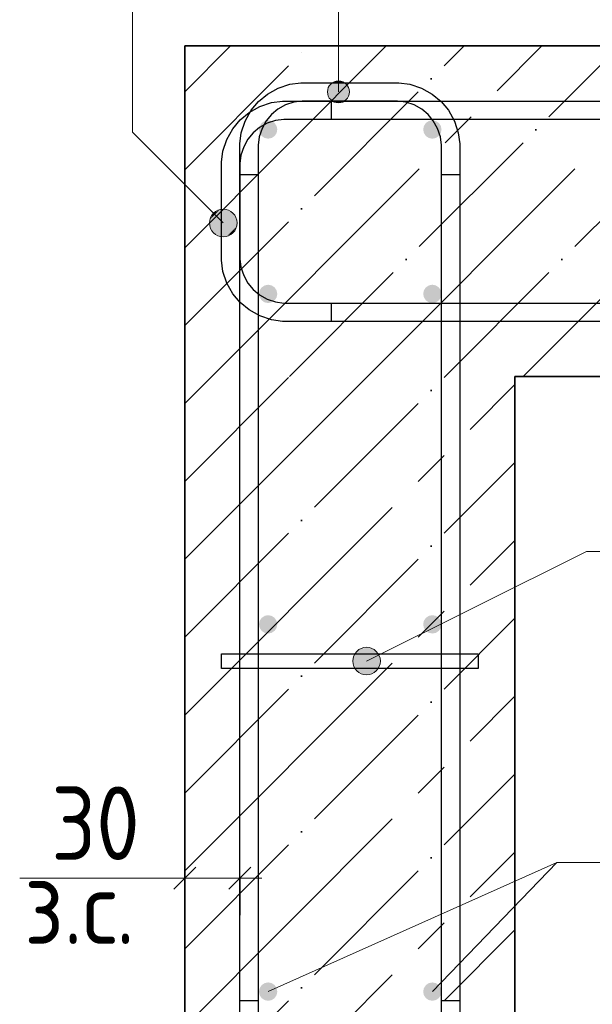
# Model space of a CAD drawing. Header units: millimetres. Extents: x -49773 to 2322955, y -3321 to 58485.
# Tile 266 of 580: x 1095385 to 1096946, y 6714 to 9395. Entities that reach past the tile are written whole.
import ezdxf

# ---------------------------------------------------------------- set-up
doc = ezdxf.new("R2010")
doc.units = ezdxf.units.MM
doc.linetypes.add('______11', pattern=[500, 400, -50, 0, -50])
doc.linetypes.add('______5', pattern=[1100, 800, -100, 100, -100])
for name, color, linetype, lineweight in [('Standard', 7, 'Continuous', 25), ('Арм.стержн. Арматура края', 96, 'Continuous', 35), ('Арм.стержн. вертикальными 1', 22, 'Continuous', 35), ('Арм.стержн.горизонт. 1', 180, 'Continuous', 35), ('Размерная линия_ общее_1', 7, 'Continuous', 13)]:
    doc.layers.add(name, color=color, linetype=linetype, lineweight=lineweight)
doc.layers.add('Арм.стержн.Стяжки', color=7, linetype='Continuous', lineweight=35, true_color=0x501e0f)
doc.layers.add('Осевая линия_ общее', color=7, linetype='______5', lineweight=13, true_color=0xa0a0a0)
doc.styles.add('ISOCPEUR', font='txt')

msp = doc.modelspace()

# ---------------------------------------------------------------- hatches: boundary and pattern name
at = {"layer": 'Standard', "linetype": 'Continuous', "lineweight": 13, "transparency": 33554687}
for points in [[(1095913.5, 8814.9), (1095949.6, 8877.4), (1095904, 8831.8)], [(1095904, 8831.8), (1095949.6, 8877.4), (1095930.5, 8877.4)], [(1095904, 8831.8), (1095930.5, 8877.4), (1095904, 8850.9)], [(1095904, 8850.9), (1095930.5, 8877.4), (1095913.5, 8867.9)], [(1095913.5, 8814.9), (1095966.5, 8867.9), (1095949.6, 8877.4)], [(1095930.5, 8805.3), (1095966.5, 8867.9), (1095913.5, 8814.9)], [(1095930.5, 8805.3), (1095976.1, 8850.9), (1095966.5, 8867.9)], [(1095949.6, 8805.3), (1095976.1, 8850.9), (1095930.5, 8805.3)], [(1095949.6, 8805.3), (1095976.1, 8831.8), (1095976.1, 8850.9)], [(1095976.1, 8831.8), (1095949.6, 8805.3), (1095966.5, 8814.9)]]:
    msp.add_hatch(color=7, dxfattribs=at).paths.add_polyline_path(points)
at = {"layer": 'Арм.стержн. Арматура края', "linetype": 'Continuous', "lineweight": 13, "transparency": 33554687}
for points in [[(1096269, 9224.3), (1096239, 9224.3), (1096228.2, 9213.5)], [(1096269, 9224.3), (1096228.2, 9213.5), (1096279.8, 9213.5)], [(1096239, 9224.3), (1096269, 9224.3), (1096254, 9228.5)], [(1096279.8, 9213.5), (1096228.2, 9213.5), (1096224, 9198.5)], [(1096279.8, 9213.5), (1096224, 9198.5), (1096284, 9198.5)], [(1096284, 9198.5), (1096224, 9198.5), (1096228.2, 9183.5)], [(1096284, 9198.5), (1096228.2, 9183.5), (1096279.8, 9183.5)], [(1096279.8, 9183.5), (1096228.2, 9183.5), (1096239, 9172.7)], [(1096279.8, 9183.5), (1096239, 9172.7), (1096269, 9172.7)], [(1096269, 9172.7), (1096239, 9172.7), (1096254, 9168.5)]]:
    msp.add_hatch(color=7, dxfattribs=at).paths.add_polyline_path(points)
at = {"layer": 'Арм.стержн. вертикальными 1', "linetype": 'Continuous', "lineweight": 50, "transparency": 33554687}
for points in [[(1096087.3, 9096), (1096085.4, 9105.5), (1096080, 9113.7), (1096071.9, 9119.1), (1096062.3, 9121), (1096052.8, 9119.1), (1096044.7, 9113.7), (1096039.2, 9105.5), (1096037.3, 9096), (1096039.2, 9086.4), (1096044.7, 9078.3), (1096052.8, 9072.9), (1096062.3, 9071), (1096071.9, 9072.9), (1096080, 9078.3), (1096085.4, 9086.4)], [(1096535, 9096), (1096533.1, 9105.5), (1096527.7, 9113.7), (1096519.5, 9119.1), (1096510, 9121), (1096500.4, 9119.1), (1096492.3, 9113.7), (1096486.9, 9105.5), (1096485, 9096), (1096486.9, 9086.4), (1096492.3, 9078.3), (1096500.4, 9072.9), (1096510, 9071), (1096519.5, 9072.9), (1096527.7, 9078.3), (1096533.1, 9086.4)], [(1096087.3, 8648.3), (1096085.4, 8657.9), (1096080, 8666), (1096071.9, 8671.4), (1096062.3, 8673.3), (1096052.8, 8671.4), (1096044.7, 8666), (1096039.2, 8657.9), (1096037.3, 8648.3), (1096039.2, 8638.8), (1096044.7, 8630.7), (1096052.8, 8625.2), (1096062.3, 8623.3), (1096071.9, 8625.2), (1096080, 8630.7), (1096085.4, 8638.8)], [(1096535, 8648.3), (1096533.1, 8657.9), (1096527.7, 8666), (1096519.5, 8671.4), (1096510, 8673.3), (1096500.4, 8671.4), (1096492.3, 8666), (1096486.9, 8657.9), (1096485, 8648.3), (1096486.9, 8638.8), (1096492.3, 8630.7), (1096500.4, 8625.2), (1096510, 8623.3), (1096519.5, 8625.2), (1096527.7, 8630.7), (1096533.1, 8638.8)], [(1096087.3, 7748.5), (1096085.4, 7758), (1096080, 7766.1), (1096071.9, 7771.6), (1096062.3, 7773.5), (1096052.8, 7771.6), (1096044.7, 7766.1), (1096039.2, 7758), (1096037.3, 7748.5), (1096039.2, 7738.9), (1096044.7, 7730.8), (1096052.8, 7725.4), (1096062.3, 7723.5), (1096071.9, 7725.4), (1096080, 7730.8), (1096085.4, 7738.9)], [(1096535, 7748.5), (1096533.1, 7758), (1096527.7, 7766.1), (1096519.5, 7771.6), (1096510, 7773.5), (1096500.4, 7771.6), (1096492.3, 7766.1), (1096486.9, 7758), (1096485, 7748.5), (1096486.9, 7738.9), (1096492.3, 7730.8), (1096500.4, 7725.4), (1096510, 7723.5), (1096519.5, 7725.4), (1096527.7, 7730.8), (1096533.1, 7738.9)], [(1096087.3, 6748.5), (1096085.4, 6758), (1096080, 6766.1), (1096071.9, 6771.6), (1096062.3, 6773.5), (1096052.8, 6771.6), (1096044.7, 6766.1), (1096039.2, 6758), (1096037.3, 6748.5), (1096039.2, 6738.9), (1096044.7, 6730.8), (1096052.8, 6725.4), (1096062.3, 6723.5), (1096071.9, 6725.4), (1096080, 6730.8), (1096085.4, 6738.9)], [(1096535, 6748.5), (1096533.1, 6758), (1096527.7, 6766.1), (1096519.5, 6771.6), (1096510, 6773.5), (1096500.4, 6771.6), (1096492.3, 6766.1), (1096486.9, 6758), (1096485, 6748.5), (1096486.9, 6738.9), (1096492.3, 6730.8), (1096500.4, 6725.4), (1096510, 6723.5), (1096519.5, 6725.4), (1096527.7, 6730.8), (1096533.1, 6738.9)]]:
    msp.add_hatch(color=4, dxfattribs=at).paths.add_polyline_path(points)
at = {"layer": 'Арм.стержн.Стяжки', "linetype": 'Continuous', "lineweight": 13, "transparency": 33554687}
for points in [[(1096328.3, 7611.3), (1096299.5, 7669), (1096293.5, 7650.9)], [(1096347.4, 7614.9), (1096314, 7682), (1096299.5, 7669)], [(1096347.4, 7614.9), (1096299.5, 7669), (1096328.3, 7611.3)], [(1096361.9, 7628), (1096333.1, 7685.7), (1096314, 7682)], [(1096361.9, 7628), (1096314, 7682), (1096347.4, 7614.9)], [(1096367.9, 7646.1), (1096351.2, 7679.6), (1096333.1, 7685.7)], [(1096367.9, 7646.1), (1096333.1, 7685.7), (1096361.9, 7628)], [(1096351.2, 7679.6), (1096367.9, 7646.1), (1096364.2, 7665.2)], [(1096328.3, 7611.3), (1096293.5, 7650.9), (1096310.2, 7617.3)], [(1096310.2, 7617.3), (1096293.5, 7650.9), (1096297.1, 7631.8)]]:
    msp.add_hatch(color=7, dxfattribs=at).paths.add_polyline_path(points)

# ---------------------------------------------------------------- linework, layer by layer
at = {"layer": 'Standard', "color": 253, "linetype": '______11', "lineweight": 35, "true_color": 0xababab, "transparency": 33554687}
for p, q in [((1095835, 8986.3), (1096172.1, 9323.5)), ((1095835, 8562), (1096596.4, 9323.5)), ((1096120.7, 8423.5), (1097020.7, 9323.5)), ((1096544.9, 8423.5), (1097444.9, 9323.5)), ((1095835, 7713.5), (1096544.9, 8423.5)), ((1095835, 8137.8), (1096120.7, 8423.5)), ((1095835, 7289.2), (1096735, 8189.2)), ((1095835, 6865), (1096735, 7765)), ((1095835, 6440.7), (1096735, 7340.7)), ((1095835, 6016.4), (1096735, 6916.5))]:
    msp.add_line(p, q, dxfattribs=at)
at = {"layer": 'Standard', "color": 253, "linetype": '______5', "lineweight": 35, "true_color": 0xababab, "transparency": 33554687}
for p, q in [((1095835, 9198.4), (1095960, 9323.5)), ((1095835, 8774.2), (1096384.3, 9323.5)), ((1095908.5, 8423.5), (1096808.5, 9323.5)), ((1096332.8, 8423.5), (1097232.8, 9323.5)), ((1096757.1, 8423.5), (1097657.1, 9323.5)), ((1095835, 7925.6), (1096332.8, 8423.5)), ((1095835, 8349.9), (1095908.5, 8423.5)), ((1095835, 7501.4), (1096735, 8401.4)), ((1095835, 7077.1), (1096735, 7977.1)), ((1095835, 6652.8), (1096735, 7552.8)), ((1095835, 6228.6), (1096735, 7128.6))]:
    msp.add_line(p, q, dxfattribs=at)
at = {"layer": 'Standard', "color": 7, "linetype": 'Continuous', "lineweight": 35, "transparency": 33554687}
for p, q in [((1095835, 9323.5), (1095835, 8423.5)), ((1099535.2, 9323.5), (1095835, 9323.5)), ((1095835, 8423.5), (1095835, 5267.8)), ((1096735, 8423.5), (1099535.2, 8423.5)), ((1096735, 5267.8), (1096735, 8423.5))]:
    msp.add_line(p, q, dxfattribs=at)
at = {"layer": 'Standard', "color": 7, "linetype": 'Continuous', "lineweight": 13, "transparency": 33554687}
for p, q in [((1095913.5, 8867.9), (1095913.5, 8867.9)), ((1095966.5, 8867.9), (1095966.5, 8867.9)), ((1095913.5, 8814.9), (1095913.5, 8814.9)), ((1095966.5, 8814.9), (1095966.5, 8814.9)), ((1095835, 7057), (1095385, 7057))]:
    msp.add_line(p, q, dxfattribs=at)
msp.add_lwpolyline([(1095940, 8841.4), (1095692.5, 9088.9), (1095692.5, 10027), (1096254, 10027)], dxfattribs=at)
msp.add_circle((1095940, 8841.4), 37.5, dxfattribs=at)
at = {"layer": 'Арм.стержн. Арматура края', "color": 7, "linetype": 'Continuous', "lineweight": 13, "transparency": 33554687}
for p, q in [((1096254, 10027), (1096254, 9198.5)), ((1096254, 9228.5), (1096254, 9228.5)), ((1096224, 9198.5), (1096224, 9198.5)), ((1096284, 9198.5), (1096284, 9198.5)), ((1096254, 9168.5), (1096254, 9168.5))]:
    msp.add_line(p, q, dxfattribs=at)
at = {"layer": 'Арм.стержн. Арматура края', "color": 4, "linetype": 'Continuous', "lineweight": 25, "transparency": 33554687}
for points in [[(1095985, 6723.5), (1095985, 9056.7), (1095989.2, 9087.2), (1095999.7, 9119), (1096016.1, 9148.2), (1096036.2, 9172.3), (1096060.2, 9192.4), (1096089.5, 9208.8), (1096121.2, 9219.2), (1096151.7, 9223.5), (1096418.3, 9223.5), (1096448.8, 9219.2), (1096480.5, 9208.8), (1096509.7, 9192.4), (1096533.8, 9172.3), (1096553.9, 9148.2), (1096570.3, 9119), (1096580.7, 9087.2), (1096585, 9056.7), (1096585, 6723.5), (1096535, 6723.5), (1096535, 9053.3), (1096531.8, 9075.9), (1096524.3, 9098.8), (1096512.5, 9119.7), (1096498.3, 9136.8), (1096481.2, 9151), (1096460.3, 9162.8), (1096437.4, 9170.3), (1096414.8, 9173.5), (1096155.2, 9173.5), (1096132.6, 9170.3), (1096109.7, 9162.8), (1096088.7, 9151), (1096071.7, 9136.8), (1096057.4, 9119.7), (1096045.7, 9098.8), (1096038.1, 9075.9), (1096035, 9053.3), (1096035, 6723.5), (1095985, 6723.5)], [(1095985, 6723.5), (1095985, 9056.7), (1095989.2, 9087.2), (1095999.7, 9119), (1096016.1, 9148.2), (1096036.2, 9172.3), (1096060.2, 9192.4), (1096089.5, 9208.8), (1096121.2, 9219.2), (1096151.7, 9223.5), (1096418.3, 9223.5), (1096448.8, 9219.2), (1096480.5, 9208.8), (1096509.7, 9192.4), (1096533.8, 9172.3), (1096553.9, 9148.2), (1096570.3, 9119), (1096580.7, 9087.2), (1096585, 9056.7), (1096585, 6723.5), (1096535, 6723.5), (1096535, 9053.3), (1096531.8, 9075.9), (1096524.3, 9098.8), (1096512.5, 9119.7), (1096498.3, 9136.8), (1096481.2, 9151), (1096460.3, 9162.8), (1096437.4, 9170.3), (1096414.8, 9173.5), (1096155.2, 9173.5), (1096132.6, 9170.3), (1096109.7, 9162.8), (1096088.7, 9151), (1096071.7, 9136.8), (1096057.4, 9119.7), (1096045.7, 9098.8), (1096038.1, 9075.9), (1096035, 9053.3), (1096035, 6723.5), (1095985, 6723.5)], [(1095985, 6723.5), (1095985, 9056.7), (1095989.2, 9087.2), (1095999.7, 9119), (1096016.1, 9148.2), (1096036.2, 9172.3), (1096060.2, 9192.4), (1096089.5, 9208.8), (1096121.2, 9219.2), (1096151.7, 9223.5), (1096418.3, 9223.5), (1096448.8, 9219.2), (1096480.5, 9208.8), (1096509.7, 9192.4), (1096533.8, 9172.3), (1096553.9, 9148.2), (1096570.3, 9119), (1096580.7, 9087.2), (1096585, 9056.7), (1096585, 6723.5), (1096535, 6723.5), (1096535, 9053.3), (1096531.8, 9075.9), (1096524.3, 9098.8), (1096512.5, 9119.7), (1096498.3, 9136.8), (1096481.2, 9151), (1096460.3, 9162.8), (1096437.4, 9170.3), (1096414.8, 9173.5), (1096155.2, 9173.5), (1096132.6, 9170.3), (1096109.7, 9162.8), (1096088.7, 9151), (1096071.7, 9136.8), (1096057.4, 9119.7), (1096045.7, 9098.8), (1096038.1, 9075.9), (1096035, 9053.3), (1096035, 6723.5), (1095985, 6723.5)], [(1095985, 6723.5), (1095985, 9056.7), (1095989.2, 9087.2), (1095999.7, 9119), (1096016.1, 9148.2), (1096036.2, 9172.3), (1096060.2, 9192.4), (1096089.5, 9208.8), (1096121.2, 9219.2), (1096151.7, 9223.5), (1096418.3, 9223.5), (1096448.8, 9219.2), (1096480.5, 9208.8), (1096509.7, 9192.4), (1096533.8, 9172.3), (1096553.9, 9148.2), (1096570.3, 9119), (1096580.7, 9087.2), (1096585, 9056.7), (1096585, 6723.5), (1096535, 6723.5), (1096535, 9053.3), (1096531.8, 9075.9), (1096524.3, 9098.8), (1096512.5, 9119.7), (1096498.3, 9136.8), (1096481.2, 9151), (1096460.3, 9162.8), (1096437.4, 9170.3), (1096414.8, 9173.5), (1096155.2, 9173.5), (1096132.6, 9170.3), (1096109.7, 9162.8), (1096088.7, 9151), (1096071.7, 9136.8), (1096057.4, 9119.7), (1096045.7, 9098.8), (1096038.1, 9075.9), (1096035, 9053.3), (1096035, 6723.5), (1095985, 6723.5)], [(1095985, 6723.5), (1095985, 9056.7), (1095989.2, 9087.2), (1095999.7, 9119), (1096016.1, 9148.2), (1096036.2, 9172.3), (1096060.2, 9192.4), (1096089.5, 9208.8), (1096121.2, 9219.2), (1096151.7, 9223.5), (1096418.3, 9223.5), (1096448.8, 9219.2), (1096480.5, 9208.8), (1096509.7, 9192.4), (1096533.8, 9172.3), (1096553.9, 9148.2), (1096570.3, 9119), (1096580.7, 9087.2), (1096585, 9056.7), (1096585, 6723.5), (1096535, 6723.5), (1096535, 9053.3), (1096531.8, 9075.9), (1096524.3, 9098.8), (1096512.5, 9119.7), (1096498.3, 9136.8), (1096481.2, 9151), (1096460.3, 9162.8), (1096437.4, 9170.3), (1096414.8, 9173.5), (1096155.2, 9173.5), (1096132.6, 9170.3), (1096109.7, 9162.8), (1096088.7, 9151), (1096071.7, 9136.8), (1096057.4, 9119.7), (1096045.7, 9098.8), (1096038.1, 9075.9), (1096035, 9053.3), (1096035, 6723.5), (1095985, 6723.5)], [(1095985, 6723.5), (1095985, 9056.7), (1095989.2, 9087.2), (1095999.7, 9119), (1096016.1, 9148.2), (1096036.2, 9172.3), (1096060.2, 9192.4), (1096089.5, 9208.8), (1096121.2, 9219.2), (1096151.7, 9223.5), (1096418.3, 9223.5), (1096448.8, 9219.2), (1096480.5, 9208.8), (1096509.7, 9192.4), (1096533.8, 9172.3), (1096553.9, 9148.2), (1096570.3, 9119), (1096580.7, 9087.2), (1096585, 9056.7), (1096585, 6723.5), (1096535, 6723.5), (1096535, 9053.3), (1096531.8, 9075.9), (1096524.3, 9098.8), (1096512.5, 9119.7), (1096498.3, 9136.8), (1096481.2, 9151), (1096460.3, 9162.8), (1096437.4, 9170.3), (1096414.8, 9173.5), (1096155.2, 9173.5), (1096132.6, 9170.3), (1096109.7, 9162.8), (1096088.7, 9151), (1096071.7, 9136.8), (1096057.4, 9119.7), (1096045.7, 9098.8), (1096038.1, 9075.9), (1096035, 9053.3), (1096035, 6723.5), (1095985, 6723.5)], [(1095985, 6723.5), (1095985, 9056.7), (1095989.2, 9087.2), (1095999.7, 9119), (1096016.1, 9148.2), (1096036.2, 9172.3), (1096060.2, 9192.4), (1096089.5, 9208.8), (1096121.2, 9219.2), (1096151.7, 9223.5), (1096418.3, 9223.5), (1096448.8, 9219.2), (1096480.5, 9208.8), (1096509.7, 9192.4), (1096533.8, 9172.3), (1096553.9, 9148.2), (1096570.3, 9119), (1096580.7, 9087.2), (1096585, 9056.7), (1096585, 6723.5), (1096535, 6723.5), (1096535, 9053.3), (1096531.8, 9075.9), (1096524.3, 9098.8), (1096512.5, 9119.7), (1096498.3, 9136.8), (1096481.2, 9151), (1096460.3, 9162.8), (1096437.4, 9170.3), (1096414.8, 9173.5), (1096155.2, 9173.5), (1096132.6, 9170.3), (1096109.7, 9162.8), (1096088.7, 9151), (1096071.7, 9136.8), (1096057.4, 9119.7), (1096045.7, 9098.8), (1096038.1, 9075.9), (1096035, 9053.3), (1096035, 6723.5), (1095985, 6723.5)], [(1095985, 6723.5), (1095985, 9056.7), (1095989.2, 9087.2), (1095999.7, 9119), (1096016.1, 9148.2), (1096036.2, 9172.3), (1096060.2, 9192.4), (1096089.5, 9208.8), (1096121.2, 9219.2), (1096151.7, 9223.5), (1096418.3, 9223.5), (1096448.8, 9219.2), (1096480.5, 9208.8), (1096509.7, 9192.4), (1096533.8, 9172.3), (1096553.9, 9148.2), (1096570.3, 9119), (1096580.7, 9087.2), (1096585, 9056.7), (1096585, 6723.5), (1096535, 6723.5), (1096535, 9053.3), (1096531.8, 9075.9), (1096524.3, 9098.8), (1096512.5, 9119.7), (1096498.3, 9136.8), (1096481.2, 9151), (1096460.3, 9162.8), (1096437.4, 9170.3), (1096414.8, 9173.5), (1096155.2, 9173.5), (1096132.6, 9170.3), (1096109.7, 9162.8), (1096088.7, 9151), (1096071.7, 9136.8), (1096057.4, 9119.7), (1096045.7, 9098.8), (1096038.1, 9075.9), (1096035, 9053.3), (1096035, 6723.5), (1095985, 6723.5)], [(1095985, 6723.5), (1095985, 9056.7), (1095989.2, 9087.2), (1095999.7, 9119), (1096016.1, 9148.2), (1096036.2, 9172.3), (1096060.2, 9192.4), (1096089.5, 9208.8), (1096121.2, 9219.2), (1096151.7, 9223.5), (1096418.3, 9223.5), (1096448.8, 9219.2), (1096480.5, 9208.8), (1096509.7, 9192.4), (1096533.8, 9172.3), (1096553.9, 9148.2), (1096570.3, 9119), (1096580.7, 9087.2), (1096585, 9056.7), (1096585, 6723.5), (1096535, 6723.5), (1096535, 9053.3), (1096531.8, 9075.9), (1096524.3, 9098.8), (1096512.5, 9119.7), (1096498.3, 9136.8), (1096481.2, 9151), (1096460.3, 9162.8), (1096437.4, 9170.3), (1096414.8, 9173.5), (1096155.2, 9173.5), (1096132.6, 9170.3), (1096109.7, 9162.8), (1096088.7, 9151), (1096071.7, 9136.8), (1096057.4, 9119.7), (1096045.7, 9098.8), (1096038.1, 9075.9), (1096035, 9053.3), (1096035, 6723.5), (1095985, 6723.5)], [(1095985, 6723.5), (1095985, 9056.7), (1095989.2, 9087.2), (1095999.7, 9119), (1096016.1, 9148.2), (1096036.2, 9172.3), (1096060.2, 9192.4), (1096089.5, 9208.8), (1096121.2, 9219.2), (1096151.7, 9223.5), (1096418.3, 9223.5), (1096448.8, 9219.2), (1096480.5, 9208.8), (1096509.7, 9192.4), (1096533.8, 9172.3), (1096553.9, 9148.2), (1096570.3, 9119), (1096580.7, 9087.2), (1096585, 9056.7), (1096585, 6723.5), (1096535, 6723.5), (1096535, 9053.3), (1096531.8, 9075.9), (1096524.3, 9098.8), (1096512.5, 9119.7), (1096498.3, 9136.8), (1096481.2, 9151), (1096460.3, 9162.8), (1096437.4, 9170.3), (1096414.8, 9173.5), (1096155.2, 9173.5), (1096132.6, 9170.3), (1096109.7, 9162.8), (1096088.7, 9151), (1096071.7, 9136.8), (1096057.4, 9119.7), (1096045.7, 9098.8), (1096038.1, 9075.9), (1096035, 9053.3), (1096035, 6723.5), (1095985, 6723.5)], [(1095985, 6723.5), (1095985, 9056.7), (1095989.2, 9087.2), (1095999.7, 9119), (1096016.1, 9148.2), (1096036.2, 9172.3), (1096060.2, 9192.4), (1096089.5, 9208.8), (1096121.2, 9219.2), (1096151.7, 9223.5), (1096418.3, 9223.5), (1096448.8, 9219.2), (1096480.5, 9208.8), (1096509.7, 9192.4), (1096533.8, 9172.3), (1096553.9, 9148.2), (1096570.3, 9119), (1096580.7, 9087.2), (1096585, 9056.7), (1096585, 6723.5), (1096535, 6723.5), (1096535, 9053.3), (1096531.8, 9075.9), (1096524.3, 9098.8), (1096512.5, 9119.7), (1096498.3, 9136.8), (1096481.2, 9151), (1096460.3, 9162.8), (1096437.4, 9170.3), (1096414.8, 9173.5), (1096155.2, 9173.5), (1096132.6, 9170.3), (1096109.7, 9162.8), (1096088.7, 9151), (1096071.7, 9136.8), (1096057.4, 9119.7), (1096045.7, 9098.8), (1096038.1, 9075.9), (1096035, 9053.3), (1096035, 6723.5), (1095985, 6723.5)], [(1095985, 6723.5), (1095985, 9056.7), (1095989.2, 9087.2), (1095999.7, 9119), (1096016.1, 9148.2), (1096036.2, 9172.3), (1096060.2, 9192.4), (1096089.5, 9208.8), (1096121.2, 9219.2), (1096151.7, 9223.5), (1096418.3, 9223.5), (1096448.8, 9219.2), (1096480.5, 9208.8), (1096509.7, 9192.4), (1096533.8, 9172.3), (1096553.9, 9148.2), (1096570.3, 9119), (1096580.7, 9087.2), (1096585, 9056.7), (1096585, 6723.5), (1096535, 6723.5), (1096535, 9053.3), (1096531.8, 9075.9), (1096524.3, 9098.8), (1096512.5, 9119.7), (1096498.3, 9136.8), (1096481.2, 9151), (1096460.3, 9162.8), (1096437.4, 9170.3), (1096414.8, 9173.5), (1096155.2, 9173.5), (1096132.6, 9170.3), (1096109.7, 9162.8), (1096088.7, 9151), (1096071.7, 9136.8), (1096057.4, 9119.7), (1096045.7, 9098.8), (1096038.1, 9075.9), (1096035, 9053.3), (1096035, 6723.5), (1095985, 6723.5)], [(1095985, 6723.5), (1095985, 9056.7), (1095989.2, 9087.2), (1095999.7, 9119), (1096016.1, 9148.2), (1096036.2, 9172.3), (1096060.2, 9192.4), (1096089.5, 9208.8), (1096121.2, 9219.2), (1096151.7, 9223.5), (1096418.3, 9223.5), (1096448.8, 9219.2), (1096480.5, 9208.8), (1096509.7, 9192.4), (1096533.8, 9172.3), (1096553.9, 9148.2), (1096570.3, 9119), (1096580.7, 9087.2), (1096585, 9056.7), (1096585, 6723.5), (1096535, 6723.5), (1096535, 9053.3), (1096531.8, 9075.9), (1096524.3, 9098.8), (1096512.5, 9119.7), (1096498.3, 9136.8), (1096481.2, 9151), (1096460.3, 9162.8), (1096437.4, 9170.3), (1096414.8, 9173.5), (1096155.2, 9173.5), (1096132.6, 9170.3), (1096109.7, 9162.8), (1096088.7, 9151), (1096071.7, 9136.8), (1096057.4, 9119.7), (1096045.7, 9098.8), (1096038.1, 9075.9), (1096035, 9053.3), (1096035, 6723.5), (1095985, 6723.5)], [(1098435, 8573.5), (1096101.7, 8573.5), (1096071.2, 8577.7), (1096039.5, 8588.2), (1096010.2, 8604.5), (1095986.2, 8624.7), (1095966.1, 8648.7), (1095949.7, 8677.9), (1095939.2, 8709.7), (1095935, 8740.2), (1095935, 9006.7), (1095939.2, 9037.2), (1095949.7, 9069), (1095966.1, 9098.2), (1095986.2, 9122.3), (1096010.2, 9142.4), (1096039.5, 9158.8), (1096071.2, 9169.2), (1096101.7, 9173.5), (1098435, 9173.5)], [(1098435, 8573.5), (1096101.7, 8573.5), (1096071.2, 8577.7), (1096039.5, 8588.2), (1096010.2, 8604.5), (1095986.2, 8624.7), (1095966.1, 8648.7), (1095949.7, 8677.9), (1095939.2, 8709.7), (1095935, 8740.2), (1095935, 9006.7), (1095939.2, 9037.2), (1095949.7, 9069), (1095966.1, 9098.2), (1095986.2, 9122.3), (1096010.2, 9142.4), (1096039.5, 9158.8), (1096071.2, 9169.2), (1096101.7, 9173.5), (1098435, 9173.5)], [(1098435, 8573.5), (1096101.7, 8573.5), (1096071.2, 8577.7), (1096039.5, 8588.2), (1096010.2, 8604.5), (1095986.2, 8624.7), (1095966.1, 8648.7), (1095949.7, 8677.9), (1095939.2, 8709.7), (1095935, 8740.2), (1095935, 9006.7), (1095939.2, 9037.2), (1095949.7, 9069), (1095966.1, 9098.2), (1095986.2, 9122.3), (1096010.2, 9142.4), (1096039.5, 9158.8), (1096071.2, 9169.2), (1096101.7, 9173.5), (1098435, 9173.5)], [(1098435, 8573.5), (1096101.7, 8573.5), (1096071.2, 8577.7), (1096039.5, 8588.2), (1096010.2, 8604.5), (1095986.2, 8624.7), (1095966.1, 8648.7), (1095949.7, 8677.9), (1095939.2, 8709.7), (1095935, 8740.2), (1095935, 9006.7), (1095939.2, 9037.2), (1095949.7, 9069), (1095966.1, 9098.2), (1095986.2, 9122.3), (1096010.2, 9142.4), (1096039.5, 9158.8), (1096071.2, 9169.2), (1096101.7, 9173.5), (1098435, 9173.5)], [(1098435, 8573.5), (1096101.7, 8573.5), (1096071.2, 8577.7), (1096039.5, 8588.2), (1096010.2, 8604.5), (1095986.2, 8624.7), (1095966.1, 8648.7), (1095949.7, 8677.9), (1095939.2, 8709.7), (1095935, 8740.2), (1095935, 9006.7), (1095939.2, 9037.2), (1095949.7, 9069), (1095966.1, 9098.2), (1095986.2, 9122.3), (1096010.2, 9142.4), (1096039.5, 9158.8), (1096071.2, 9169.2), (1096101.7, 9173.5), (1098435, 9173.5)], [(1098435, 8573.5), (1096101.7, 8573.5), (1096071.2, 8577.7), (1096039.5, 8588.2), (1096010.2, 8604.5), (1095986.2, 8624.7), (1095966.1, 8648.7), (1095949.7, 8677.9), (1095939.2, 8709.7), (1095935, 8740.2), (1095935, 9006.7), (1095939.2, 9037.2), (1095949.7, 9069), (1095966.1, 9098.2), (1095986.2, 9122.3), (1096010.2, 9142.4), (1096039.5, 9158.8), (1096071.2, 9169.2), (1096101.7, 9173.5), (1098435, 9173.5)], [(1098435, 8573.5), (1096101.7, 8573.5), (1096071.2, 8577.7), (1096039.5, 8588.2), (1096010.2, 8604.5), (1095986.2, 8624.7), (1095966.1, 8648.7), (1095949.7, 8677.9), (1095939.2, 8709.7), (1095935, 8740.2), (1095935, 9006.7), (1095939.2, 9037.2), (1095949.7, 9069), (1095966.1, 9098.2), (1095986.2, 9122.3), (1096010.2, 9142.4), (1096039.5, 9158.8), (1096071.2, 9169.2), (1096101.7, 9173.5), (1098435, 9173.5)], [(1098435, 8573.5), (1096101.7, 8573.5), (1096071.2, 8577.7), (1096039.5, 8588.2), (1096010.2, 8604.5), (1095986.2, 8624.7), (1095966.1, 8648.7), (1095949.7, 8677.9), (1095939.2, 8709.7), (1095935, 8740.2), (1095935, 9006.7), (1095939.2, 9037.2), (1095949.7, 9069), (1095966.1, 9098.2), (1095986.2, 9122.3), (1096010.2, 9142.4), (1096039.5, 9158.8), (1096071.2, 9169.2), (1096101.7, 9173.5), (1098435, 9173.5)], [(1098435, 8573.5), (1096101.7, 8573.5), (1096071.2, 8577.7), (1096039.5, 8588.2), (1096010.2, 8604.5), (1095986.2, 8624.7), (1095966.1, 8648.7), (1095949.7, 8677.9), (1095939.2, 8709.7), (1095935, 8740.2), (1095935, 9006.7), (1095939.2, 9037.2), (1095949.7, 9069), (1095966.1, 9098.2), (1095986.2, 9122.3), (1096010.2, 9142.4), (1096039.5, 9158.8), (1096071.2, 9169.2), (1096101.7, 9173.5), (1098435, 9173.5)], [(1098435, 8573.5), (1096101.7, 8573.5), (1096071.2, 8577.7), (1096039.5, 8588.2), (1096010.2, 8604.5), (1095986.2, 8624.7), (1095966.1, 8648.7), (1095949.7, 8677.9), (1095939.2, 8709.7), (1095935, 8740.2), (1095935, 9006.7), (1095939.2, 9037.2), (1095949.7, 9069), (1095966.1, 9098.2), (1095986.2, 9122.3), (1096010.2, 9142.4), (1096039.5, 9158.8), (1096071.2, 9169.2), (1096101.7, 9173.5), (1098435, 9173.5)], [(1098435, 8573.5), (1096101.7, 8573.5), (1096071.2, 8577.7), (1096039.5, 8588.2), (1096010.2, 8604.5), (1095986.2, 8624.7), (1095966.1, 8648.7), (1095949.7, 8677.9), (1095939.2, 8709.7), (1095935, 8740.2), (1095935, 9006.7), (1095939.2, 9037.2), (1095949.7, 9069), (1095966.1, 9098.2), (1095986.2, 9122.3), (1096010.2, 9142.4), (1096039.5, 9158.8), (1096071.2, 9169.2), (1096101.7, 9173.5), (1098435, 9173.5)], [(1098435, 8573.5), (1096101.7, 8573.5), (1096071.2, 8577.7), (1096039.5, 8588.2), (1096010.2, 8604.5), (1095986.2, 8624.7), (1095966.1, 8648.7), (1095949.7, 8677.9), (1095939.2, 8709.7), (1095935, 8740.2), (1095935, 9006.7), (1095939.2, 9037.2), (1095949.7, 9069), (1095966.1, 9098.2), (1095986.2, 9122.3), (1096010.2, 9142.4), (1096039.5, 9158.8), (1096071.2, 9169.2), (1096101.7, 9173.5), (1098435, 9173.5)], [(1098435, 8573.5), (1096101.7, 8573.5), (1096071.2, 8577.7), (1096039.5, 8588.2), (1096010.2, 8604.5), (1095986.2, 8624.7), (1095966.1, 8648.7), (1095949.7, 8677.9), (1095939.2, 8709.7), (1095935, 8740.2), (1095935, 9006.7), (1095939.2, 9037.2), (1095949.7, 9069), (1095966.1, 9098.2), (1095986.2, 9122.3), (1096010.2, 9142.4), (1096039.5, 9158.8), (1096071.2, 9169.2), (1096101.7, 9173.5), (1098435, 9173.5)], [(1098435, 9123.5), (1096105.2, 9123.5), (1096082.6, 9120.3), (1096059.7, 9112.8), (1096038.7, 9101), (1096021.7, 9086.8), (1096007.4, 9069.7), (1095995.7, 9048.8), (1095988.1, 9025.9), (1095985, 9003.3), (1095985, 8743.7), (1095988.1, 8721.1), (1095995.7, 8698.2), (1096007.4, 8677.2), (1096021.7, 8660.1), (1096038.7, 8645.9), (1096059.7, 8634.2), (1096082.6, 8626.6), (1096105.2, 8623.5), (1098435, 8623.5)], [(1098435, 9123.5), (1096105.2, 9123.5), (1096082.6, 9120.3), (1096059.7, 9112.8), (1096038.7, 9101), (1096021.7, 9086.8), (1096007.4, 9069.7), (1095995.7, 9048.8), (1095988.1, 9025.9), (1095985, 9003.3), (1095985, 8743.7), (1095988.1, 8721.1), (1095995.7, 8698.2), (1096007.4, 8677.2), (1096021.7, 8660.1), (1096038.7, 8645.9), (1096059.7, 8634.2), (1096082.6, 8626.6), (1096105.2, 8623.5), (1098435, 8623.5)], [(1098435, 9123.5), (1096105.2, 9123.5), (1096082.6, 9120.3), (1096059.7, 9112.8), (1096038.7, 9101), (1096021.7, 9086.8), (1096007.4, 9069.7), (1095995.7, 9048.8), (1095988.1, 9025.9), (1095985, 9003.3), (1095985, 8743.7), (1095988.1, 8721.1), (1095995.7, 8698.2), (1096007.4, 8677.2), (1096021.7, 8660.1), (1096038.7, 8645.9), (1096059.7, 8634.2), (1096082.6, 8626.6), (1096105.2, 8623.5), (1098435, 8623.5)], [(1098435, 9123.5), (1096105.2, 9123.5), (1096082.6, 9120.3), (1096059.7, 9112.8), (1096038.7, 9101), (1096021.7, 9086.8), (1096007.4, 9069.7), (1095995.7, 9048.8), (1095988.1, 9025.9), (1095985, 9003.3), (1095985, 8743.7), (1095988.1, 8721.1), (1095995.7, 8698.2), (1096007.4, 8677.2), (1096021.7, 8660.1), (1096038.7, 8645.9), (1096059.7, 8634.2), (1096082.6, 8626.6), (1096105.2, 8623.5), (1098435, 8623.5)], [(1098435, 9123.5), (1096105.2, 9123.5), (1096082.6, 9120.3), (1096059.7, 9112.8), (1096038.7, 9101), (1096021.7, 9086.8), (1096007.4, 9069.7), (1095995.7, 9048.8), (1095988.1, 9025.9), (1095985, 9003.3), (1095985, 8743.7), (1095988.1, 8721.1), (1095995.7, 8698.2), (1096007.4, 8677.2), (1096021.7, 8660.1), (1096038.7, 8645.9), (1096059.7, 8634.2), (1096082.6, 8626.6), (1096105.2, 8623.5), (1098435, 8623.5)], [(1098435, 9123.5), (1096105.2, 9123.5), (1096082.6, 9120.3), (1096059.7, 9112.8), (1096038.7, 9101), (1096021.7, 9086.8), (1096007.4, 9069.7), (1095995.7, 9048.8), (1095988.1, 9025.9), (1095985, 9003.3), (1095985, 8743.7), (1095988.1, 8721.1), (1095995.7, 8698.2), (1096007.4, 8677.2), (1096021.7, 8660.1), (1096038.7, 8645.9), (1096059.7, 8634.2), (1096082.6, 8626.6), (1096105.2, 8623.5), (1098435, 8623.5)], [(1098435, 9123.5), (1096105.2, 9123.5), (1096082.6, 9120.3), (1096059.7, 9112.8), (1096038.7, 9101), (1096021.7, 9086.8), (1096007.4, 9069.7), (1095995.7, 9048.8), (1095988.1, 9025.9), (1095985, 9003.3), (1095985, 8743.7), (1095988.1, 8721.1), (1095995.7, 8698.2), (1096007.4, 8677.2), (1096021.7, 8660.1), (1096038.7, 8645.9), (1096059.7, 8634.2), (1096082.6, 8626.6), (1096105.2, 8623.5), (1098435, 8623.5)], [(1098435, 9123.5), (1096105.2, 9123.5), (1096082.6, 9120.3), (1096059.7, 9112.8), (1096038.7, 9101), (1096021.7, 9086.8), (1096007.4, 9069.7), (1095995.7, 9048.8), (1095988.1, 9025.9), (1095985, 9003.3), (1095985, 8743.7), (1095988.1, 8721.1), (1095995.7, 8698.2), (1096007.4, 8677.2), (1096021.7, 8660.1), (1096038.7, 8645.9), (1096059.7, 8634.2), (1096082.6, 8626.6), (1096105.2, 8623.5), (1098435, 8623.5)], [(1098435, 9123.5), (1096105.2, 9123.5), (1096082.6, 9120.3), (1096059.7, 9112.8), (1096038.7, 9101), (1096021.7, 9086.8), (1096007.4, 9069.7), (1095995.7, 9048.8), (1095988.1, 9025.9), (1095985, 9003.3), (1095985, 8743.7), (1095988.1, 8721.1), (1095995.7, 8698.2), (1096007.4, 8677.2), (1096021.7, 8660.1), (1096038.7, 8645.9), (1096059.7, 8634.2), (1096082.6, 8626.6), (1096105.2, 8623.5), (1098435, 8623.5)], [(1098435, 9123.5), (1096105.2, 9123.5), (1096082.6, 9120.3), (1096059.7, 9112.8), (1096038.7, 9101), (1096021.7, 9086.8), (1096007.4, 9069.7), (1095995.7, 9048.8), (1095988.1, 9025.9), (1095985, 9003.3), (1095985, 8743.7), (1095988.1, 8721.1), (1095995.7, 8698.2), (1096007.4, 8677.2), (1096021.7, 8660.1), (1096038.7, 8645.9), (1096059.7, 8634.2), (1096082.6, 8626.6), (1096105.2, 8623.5), (1098435, 8623.5)], [(1098435, 9123.5), (1096105.2, 9123.5), (1096082.6, 9120.3), (1096059.7, 9112.8), (1096038.7, 9101), (1096021.7, 9086.8), (1096007.4, 9069.7), (1095995.7, 9048.8), (1095988.1, 9025.9), (1095985, 9003.3), (1095985, 8743.7), (1095988.1, 8721.1), (1095995.7, 8698.2), (1096007.4, 8677.2), (1096021.7, 8660.1), (1096038.7, 8645.9), (1096059.7, 8634.2), (1096082.6, 8626.6), (1096105.2, 8623.5), (1098435, 8623.5)], [(1098435, 9123.5), (1096105.2, 9123.5), (1096082.6, 9120.3), (1096059.7, 9112.8), (1096038.7, 9101), (1096021.7, 9086.8), (1096007.4, 9069.7), (1095995.7, 9048.8), (1095988.1, 9025.9), (1095985, 9003.3), (1095985, 8743.7), (1095988.1, 8721.1), (1095995.7, 8698.2), (1096007.4, 8677.2), (1096021.7, 8660.1), (1096038.7, 8645.9), (1096059.7, 8634.2), (1096082.6, 8626.6), (1096105.2, 8623.5), (1098435, 8623.5)], [(1098435, 9123.5), (1096105.2, 9123.5), (1096082.6, 9120.3), (1096059.7, 9112.8), (1096038.7, 9101), (1096021.7, 9086.8), (1096007.4, 9069.7), (1095995.7, 9048.8), (1095988.1, 9025.9), (1095985, 9003.3), (1095985, 8743.7), (1095988.1, 8721.1), (1095995.7, 8698.2), (1096007.4, 8677.2), (1096021.7, 8660.1), (1096038.7, 8645.9), (1096059.7, 8634.2), (1096082.6, 8626.6), (1096105.2, 8623.5), (1098435, 8623.5)]]:
    msp.add_lwpolyline(points, dxfattribs=at)
at = {"layer": 'Арм.стержн. Арматура края', "color": 7, "linetype": 'Continuous', "lineweight": 13, "transparency": 33554687}
msp.add_circle((1096254, 9198.5), 30, dxfattribs=at)
at = {"layer": 'Арм.стержн. вертикальными 1', "color": 7, "linetype": 'Continuous', "lineweight": 13, "transparency": 33554687}
for q in [(1096062.3, 6748.5), (1098889, 7099.7)]:
    msp.add_line((1096849, 7099.7), q, dxfattribs=at)
at = {"layer": 'Арм.стержн.горизонт. 1', "color": 4, "linetype": 'Continuous', "lineweight": 25, "transparency": 33554687}
for points in [[(1099560.2, 9123.5), (1096235, 9123.5), (1096235, 9173.5), (1099560.2, 9173.5), (1099560.2, 9123.5)], [(1099560.2, 9123.5), (1096235, 9123.5), (1096235, 9173.5), (1099560.2, 9173.5), (1099560.2, 9123.5)], [(1099560.2, 9123.5), (1096235, 9123.5), (1096235, 9173.5), (1099560.2, 9173.5), (1099560.2, 9123.5)], [(1099560.2, 9123.5), (1096235, 9123.5), (1096235, 9173.5), (1099560.2, 9173.5), (1099560.2, 9123.5)], [(1099560.2, 9123.5), (1096235, 9123.5), (1096235, 9173.5), (1099560.2, 9173.5), (1099560.2, 9123.5)], [(1099560.2, 9123.5), (1096235, 9123.5), (1096235, 9173.5), (1099560.2, 9173.5), (1099560.2, 9123.5)], [(1099560.2, 9123.5), (1096235, 9123.5), (1096235, 9173.5), (1099560.2, 9173.5), (1099560.2, 9123.5)], [(1099560.2, 9123.5), (1096235, 9123.5), (1096235, 9173.5), (1099560.2, 9173.5), (1099560.2, 9123.5)], [(1099560.2, 9123.5), (1096235, 9123.5), (1096235, 9173.5), (1099560.2, 9173.5), (1099560.2, 9123.5)], [(1099560.2, 9123.5), (1096235, 9123.5), (1096235, 9173.5), (1099560.2, 9173.5), (1099560.2, 9123.5)], [(1099560.2, 9123.5), (1096235, 9123.5), (1096235, 9173.5), (1099560.2, 9173.5), (1099560.2, 9123.5)], [(1099560.2, 9123.5), (1096235, 9123.5), (1096235, 9173.5), (1099560.2, 9173.5), (1099560.2, 9123.5)], [(1099560.2, 9123.5), (1096235, 9123.5), (1096235, 9173.5), (1099560.2, 9173.5), (1099560.2, 9123.5)], [(1095985, 5242.8), (1095985, 8973.5), (1096035, 8973.5), (1096035, 5242.8), (1095985, 5242.8)], [(1095985, 5242.8), (1095985, 8973.5), (1096035, 8973.5), (1096035, 5242.8), (1095985, 5242.8)], [(1095985, 5242.8), (1095985, 8973.5), (1096035, 8973.5), (1096035, 5242.8), (1095985, 5242.8)], [(1095985, 5242.8), (1095985, 8973.5), (1096035, 8973.5), (1096035, 5242.8), (1095985, 5242.8)], [(1095985, 5242.8), (1095985, 8973.5), (1096035, 8973.5), (1096035, 5242.8), (1095985, 5242.8)], [(1095985, 5242.8), (1095985, 8973.5), (1096035, 8973.5), (1096035, 5242.8), (1095985, 5242.8)], [(1095985, 5242.8), (1095985, 8973.5), (1096035, 8973.5), (1096035, 5242.8), (1095985, 5242.8)], [(1095985, 5242.8), (1095985, 8973.5), (1096035, 8973.5), (1096035, 5242.8), (1095985, 5242.8)], [(1095985, 5242.8), (1095985, 8973.5), (1096035, 8973.5), (1096035, 5242.8), (1095985, 5242.8)], [(1095985, 5242.8), (1095985, 8973.5), (1096035, 8973.5), (1096035, 5242.8), (1095985, 5242.8)], [(1095985, 5242.8), (1095985, 8973.5), (1096035, 8973.5), (1096035, 5242.8), (1095985, 5242.8)], [(1095985, 5242.8), (1095985, 8973.5), (1096035, 8973.5), (1096035, 5242.8), (1095985, 5242.8)], [(1095985, 5242.8), (1095985, 8973.5), (1096035, 8973.5), (1096035, 5242.8), (1095985, 5242.8)], [(1096535, 5242.8), (1096535, 8973.5), (1096585, 8973.5), (1096585, 5242.8), (1096535, 5242.8)], [(1096535, 5242.8), (1096535, 8973.5), (1096585, 8973.5), (1096585, 5242.8), (1096535, 5242.8)], [(1096535, 5242.8), (1096535, 8973.5), (1096585, 8973.5), (1096585, 5242.8), (1096535, 5242.8)], [(1096535, 5242.8), (1096535, 8973.5), (1096585, 8973.5), (1096585, 5242.8), (1096535, 5242.8)], [(1096535, 5242.8), (1096535, 8973.5), (1096585, 8973.5), (1096585, 5242.8), (1096535, 5242.8)], [(1096535, 5242.8), (1096535, 8973.5), (1096585, 8973.5), (1096585, 5242.8), (1096535, 5242.8)], [(1096535, 5242.8), (1096535, 8973.5), (1096585, 8973.5), (1096585, 5242.8), (1096535, 5242.8)], [(1096535, 5242.8), (1096535, 8973.5), (1096585, 8973.5), (1096585, 5242.8), (1096535, 5242.8)], [(1096535, 5242.8), (1096535, 8973.5), (1096585, 8973.5), (1096585, 5242.8), (1096535, 5242.8)], [(1096535, 5242.8), (1096535, 8973.5), (1096585, 8973.5), (1096585, 5242.8), (1096535, 5242.8)], [(1096535, 5242.8), (1096535, 8973.5), (1096585, 8973.5), (1096585, 5242.8), (1096535, 5242.8)], [(1096535, 5242.8), (1096535, 8973.5), (1096585, 8973.5), (1096585, 5242.8), (1096535, 5242.8)], [(1096535, 5242.8), (1096535, 8973.5), (1096585, 8973.5), (1096585, 5242.8), (1096535, 5242.8)], [(1099560.2, 8573.5), (1096235, 8573.5), (1096235, 8623.5), (1099560.2, 8623.5), (1099560.2, 8573.5)], [(1099560.2, 8573.5), (1096235, 8573.5), (1096235, 8623.5), (1099560.2, 8623.5), (1099560.2, 8573.5)], [(1099560.2, 8573.5), (1096235, 8573.5), (1096235, 8623.5), (1099560.2, 8623.5), (1099560.2, 8573.5)], [(1099560.2, 8573.5), (1096235, 8573.5), (1096235, 8623.5), (1099560.2, 8623.5), (1099560.2, 8573.5)], [(1099560.2, 8573.5), (1096235, 8573.5), (1096235, 8623.5), (1099560.2, 8623.5), (1099560.2, 8573.5)], [(1099560.2, 8573.5), (1096235, 8573.5), (1096235, 8623.5), (1099560.2, 8623.5), (1099560.2, 8573.5)], [(1099560.2, 8573.5), (1096235, 8573.5), (1096235, 8623.5), (1099560.2, 8623.5), (1099560.2, 8573.5)], [(1099560.2, 8573.5), (1096235, 8573.5), (1096235, 8623.5), (1099560.2, 8623.5), (1099560.2, 8573.5)], [(1099560.2, 8573.5), (1096235, 8573.5), (1096235, 8623.5), (1099560.2, 8623.5), (1099560.2, 8573.5)], [(1099560.2, 8573.5), (1096235, 8573.5), (1096235, 8623.5), (1099560.2, 8623.5), (1099560.2, 8573.5)], [(1099560.2, 8573.5), (1096235, 8573.5), (1096235, 8623.5), (1099560.2, 8623.5), (1099560.2, 8573.5)], [(1099560.2, 8573.5), (1096235, 8573.5), (1096235, 8623.5), (1099560.2, 8623.5), (1099560.2, 8573.5)], [(1099560.2, 8573.5), (1096235, 8573.5), (1096235, 8623.5), (1099560.2, 8623.5), (1099560.2, 8573.5)]]:
    msp.add_lwpolyline(points, dxfattribs=at)
at = {"layer": 'Арм.стержн.Стяжки', "color": 7, "linetype": 'Continuous', "lineweight": 13, "transparency": 33554687}
for p, q in [((1096929.8, 7947), (1096330.7, 7648.5)), ((1096929.8, 7947), (1098749.9, 7947)), ((1096314, 7682), (1096314, 7682)), ((1096364.2, 7665.2), (1096364.2, 7665.2)), ((1096297.1, 7631.8), (1096297.1, 7631.8)), ((1096347.4, 7614.9), (1096347.4, 7614.9))]:
    msp.add_line(p, q, dxfattribs=at)
at = {"layer": 'Арм.стержн.Стяжки', "color": 40, "linetype": 'Continuous', "lineweight": 25, "transparency": 33554687}
msp.add_lwpolyline([(1096635.1, 7628.5), (1095935.1, 7628.5), (1095935.1, 7668.5), (1096635.1, 7668.5), (1096635.1, 7628.5)], dxfattribs=at)
msp.add_lwpolyline([(1096635.1, 7628.5), (1095935.1, 7628.5), (1095935.1, 7668.5), (1096635.1, 7668.5), (1096635.1, 7628.5)], dxfattribs=at)
msp.add_lwpolyline([(1096635.1, 7628.5), (1095935.1, 7628.5), (1095935.1, 7668.5), (1096635.1, 7668.5), (1096635.1, 7628.5)], dxfattribs=at)
msp.add_lwpolyline([(1096635.1, 7628.5), (1095935.1, 7628.5), (1095935.1, 7668.5), (1096635.1, 7668.5), (1096635.1, 7628.5)], dxfattribs=at)
msp.add_lwpolyline([(1096635.1, 7628.5), (1095935.1, 7628.5), (1095935.1, 7668.5), (1096635.1, 7668.5), (1096635.1, 7628.5)], dxfattribs=at)
msp.add_lwpolyline([(1096635.1, 7628.5), (1095935.1, 7628.5), (1095935.1, 7668.5), (1096635.1, 7668.5), (1096635.1, 7628.5)], dxfattribs=at)
at = {"layer": 'Арм.стержн.Стяжки', "color": 7, "linetype": 'Continuous', "lineweight": 13, "transparency": 33554687}
msp.add_circle((1096330.7, 7648.5), 37.5, dxfattribs=at)
at = {"layer": 'Осевая линия_ общее', "color": 7, "linetype": 'Continuous', "lineweight": 13, "transparency": 33554687}
msp.add_line((1096510, 6748.5), (1096849, 7099.7), dxfattribs=at)
at = {"layer": 'Размерная линия_ общее_1', "color": 253, "linetype": 'Continuous', "lineweight": -3, "true_color": 0xa0a0a0, "transparency": 33554687}
for p, q in [((1095835, 7057), (1095835, 7157)), ((1095985, 7057), (1095985, 7157)), ((1095835, 7057), (1095835, 6957)), ((1095985, 7057), (1095985, 6957))]:
    msp.add_line(p, q, dxfattribs=at)
at = {"layer": 'Размерная линия_ общее_1', "color": 7, "linetype": 'Continuous', "lineweight": 25, "transparency": 33554687}
for p, q in [((1095865, 7087), (1095805, 7027)), ((1096015, 7087), (1095955, 7027))]:
    msp.add_line(p, q, dxfattribs=at)
at = {"layer": 'Размерная линия_ общее_1', "color": 7, "linetype": 'Continuous', "lineweight": 13, "transparency": 33554687}
for p, q in [((1095835, 7057), (1095775, 7057)), ((1095985, 7057), (1095835, 7057)), ((1095985, 7057), (1096045, 7057))]:
    msp.add_line(p, q, dxfattribs=at)

# ---------------------------------------------------------------- texts
at = {"layer": 'Размерная линия_ общее_1', "color": 7, "linetype": 'Continuous', "lineweight": 18, "transparency": 33554687, "char_height": 200, "attachment_point": 7, "style": 'ISOCPEUR'}
for s, insert, width in [('\\W0.87;30', (1095470.9, 7107), 367.202), ('\\W0.90;з.с.', (1095397, 6878.3), 459.942)]:
    msp.add_mtext(s, dxfattribs=dict(at, insert=insert, width=width))

doc.saveas('drawing.dxf')
